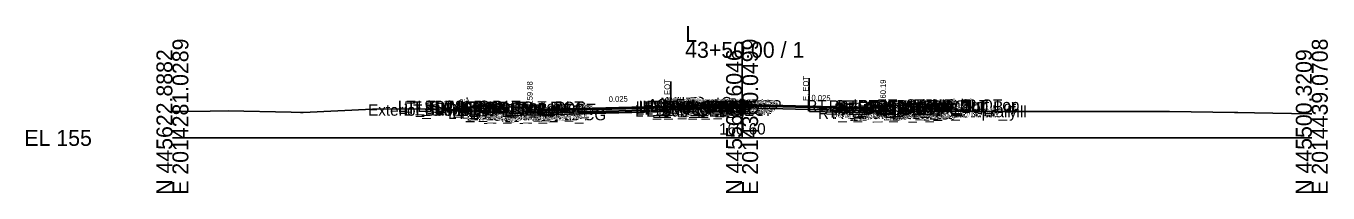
# Model space of a CAD drawing. Extents: x -26 to 4203, y -10 to 9526.
# Drawn here: x 2974.3 to 3202.8, y 3490.3 to 3519.7 of the extents above; entities that cross this region are included whole.
import ezdxf

# ---------------------------------------------------------------- set-up
doc = ezdxf.new("R2010")
doc.units = 0
for name, color, linetype in [('Default', 7, 'Continuous'), ('Exist CMT Pavement', 7, 'Continuous'), ('Exist Cross Section Cell', 7, 'Continuous'), ('Exist XS Center Line Elevation Label', 7, 'Continuous'), ('Exist XS Ground Line', 7, 'Continuous'), ('Prop CMT Conc Surface', 7, 'Continuous'), ('Prop CMT Concrete Structures', 7, 'Continuous'), ('Prop CMT Pvmt Course 1', 7, 'Continuous'), ('Prop CMT Pvmt Course 1 CG', 7, 'Continuous'), ('Prop CMT Pvmt Course 1 Wedge', 7, 'Continuous'), ('Prop CMT Pvmt Course 2', 7, 'Continuous'), ('Prop CMT Pvmt Course 2 Wedge', 7, 'Continuous'), ('Prop CMT Pvmt Course 3', 7, 'Continuous'), ('Prop CMT Pvmt Course 3 Wedge', 7, 'Continuous'), ('Prop CMT Pvmt Surface', 7, 'Continuous'), ('Prop CMT Pvmt Wedge Surface 1', 7, 'Continuous'), ('Prop CMT Pvmt Wedge Surface 2', 7, 'Continuous'), ('Prop CMT Pvmt Wedge Surface 3', 7, 'Continuous'), ('Prop CMT Slope Grass', 7, 'Continuous'), ('Prop CMT Subgrade Earthwork', 7, 'Continuous'), ('Prop XS Hydro Elevations', 7, 'Continuous'), ('Prop XS Label Text', 7, 'Continuous'), ('Prop XS SE Text', 7, 'Continuous'), ('Prop XS Side Slope Text', 7, 'Continuous'), ('Scratch_Level_0', 7, 'Continuous')]:
    doc.layers.add(name, color=color, linetype=linetype)

msp = doc.modelspace()

# ---------------------------------------------------------------- linework, layer by layer
at = {"layer": 'Exist CMT Pavement'}
for p, q in [((3087.47, 3504.92), (3088.38, 3505.02)), ((3088.38, 3505.02), (3088.84, 3505.07)), ((3088.84, 3505.07), (3089.78, 3505.14)), ((3089.78, 3505.14), (3092, 3505.26)), ((3092, 3505.26), (3093.62, 3505.35)), ((3093.62, 3505.35), (3096, 3505.45)), ((3096, 3505.45), (3098.94, 3505.57)), ((3098.94, 3505.57), (3102.56, 3505.61)), ((3102.56, 3505.61), (3105.69, 3505.6)), ((3105.69, 3505.6), (3107.82, 3505.57)), ((3107.82, 3505.57), (3111.37, 3505.52)), ((3111.37, 3505.52), (3111.79, 3505.49))]:
    msp.add_line(p, q, dxfattribs=at)
at = {"layer": 'Exist Cross Section Cell'}
for p, q in [((3100, 3500), (3100, 3516.9)), ((3000, 3500), (3100, 3500)), ((3100, 3500), (3200, 3500))]:
    msp.add_line(p, q, dxfattribs=at)
at = {"layer": 'Exist XS Ground Line'}
msp.add_lwpolyline([(3000, 3504.66), (3001.29, 3504.67), (3006.63, 3504.74), (3009.81, 3504.79), (3020.82, 3504.51), (3022.47, 3504.47), (3022.95, 3504.48), (3035.13, 3505.07), (3039.27, 3505.11), (3047.78, 3505.04), (3055.59, 3504.62), (3059.04, 3504.34), (3060.74, 3504.35), (3061.33, 3504.36), (3068.98, 3504.61), (3074.61, 3504.47), (3084.26, 3504.61), (3084.29, 3504.6), (3084.83, 3504.64), (3085.42, 3504.7), (3086.03, 3504.76), (3088.84, 3505.07), (3089.78, 3505.14), (3090.31, 3505.17), (3091.81, 3505.25), (3092.99, 3505.32), (3093.62, 3505.35), (3094.43, 3505.39), (3096.17, 3505.46), (3098.39, 3505.55), (3098.94, 3505.57), (3099.36, 3505.58), (3100, 3505.6), (3100.71, 3505.61), (3102.56, 3505.61), (3105.69, 3505.6), (3106.54, 3505.59), (3107.82, 3505.57), (3108.77, 3505.56), (3110.5, 3505.54), (3111.37, 3505.52), (3111.8, 3505.49), (3112.82, 3505.36), (3116.2, 3504.78), (3118.14, 3504.89), (3127.23, 3504.73), (3140.39, 3504.63), (3162.47, 3504.66), (3167.21, 3504.66), (3169.09, 3504.65), (3175, 3504.67), (3186.46, 3504.5), (3187, 3504.48), (3189.97, 3504.42), (3199.66, 3504.22), (3200, 3504.22)], dxfattribs=at)
at = {"layer": 'Prop CMT Conc Surface'}
for points in [[(3124.75, 3505.19), (3124.75, 3505.69), (3125.25, 3505.69)], [(3129.25, 3505.78), (3134.25, 3505.88)], [(3058.23, 3505.47), (3053.23, 3505.57)], [(3062.73, 3504.88), (3062.72, 3505.38), (3062.22, 3505.38)], [(3064.73, 3505.01), (3062.73, 3504.88)], [(3122.75, 3505.32), (3124.75, 3505.19)]]:
    msp.add_lwpolyline(points, dxfattribs=at)
at = {"layer": 'Prop CMT Concrete Structures'}
for points in [[(3096, 3505.99), (3095.99, 3506.16), (3095.24, 3506.41), (3094, 3506.43), (3092.76, 3506.11), (3092.01, 3505.86), (3092, 3505.69)], [(3092, 3505.69), (3096, 3505.99)], [(3122.75, 3505.32), (3124.75, 3505.19), (3124.75, 3505.69), (3125.25, 3505.69)], [(3125.25, 3505.69), (3125.25, 3504.68), (3122.75, 3504.74)], [(3134.25, 3505.88), (3129.25, 3505.78)], [(3129.25, 3505.78), (3129.25, 3505.45)], [(3134.25, 3505.55), (3134.25, 3505.88)], [(3053.23, 3505.23), (3053.23, 3505.57)], [(3053.23, 3505.57), (3058.23, 3505.47)], [(3058.23, 3505.13), (3053.23, 3505.23)], [(3058.23, 3505.47), (3058.23, 3505.13)], [(3064.73, 3505.01), (3062.73, 3504.88), (3062.72, 3505.38), (3062.22, 3505.38)], [(3062.22, 3505.38), (3062.23, 3504.36), (3064.73, 3504.43)], [(3064.73, 3504.43), (3064.73, 3505.01)], [(3122.75, 3504.74), (3122.75, 3505.32)], [(3129.25, 3505.45), (3134.25, 3505.55)]]:
    msp.add_lwpolyline(points, dxfattribs=at)
at = {"layer": 'Prop CMT Pvmt Course 1'}
for points in [[(3092, 3505.69), (3064.73, 3505.01)], [(3092, 3505.69), (3096, 3505.99)], [(3096, 3505.74), (3092, 3505.44)], [(3092, 3505.44), (3092, 3505.69)], [(3092, 3505.44), (3092, 3505.69)], [(3096, 3505.99), (3096, 3505.74)], [(3096, 3505.99), (3122.75, 3505.32)], [(3096, 3505.74), (3096, 3505.99)], [(3111.81, 3505.47), (3096, 3505.87)], [(3096, 3505.87), (3096, 3505.74), (3096, 3505.74)], [(3064.73, 3504.76), (3087.46, 3505.33)], [(3064.73, 3505.01), (3064.73, 3504.76)], [(3087.46, 3505.45), (3092, 3505.57)], [(3087.46, 3505.33), (3087.46, 3505.45)], [(3092, 3505.57), (3092, 3505.44), (3092, 3505.44)], [(3111.81, 3505.35), (3111.81, 3505.47)], [(3122.75, 3505.07), (3111.81, 3505.35)], [(3122.75, 3505.32), (3122.75, 3505.07)]]:
    msp.add_lwpolyline(points, dxfattribs=at)
at = {"layer": 'Prop CMT Pvmt Course 1 CG'}
for points in [[(3064.73, 3504.43), (3061.73, 3504.35), (3061.38, 3504.01)], [(3061.38, 3504.01), (3064.73, 3504.09)], [(3064.73, 3504.09), (3064.73, 3504.43)], [(3122.75, 3504.74), (3125.75, 3504.66), (3126.09, 3504.32)], [(3122.75, 3504.41), (3122.75, 3504.74)], [(3126.09, 3504.32), (3122.75, 3504.41)]]:
    msp.add_lwpolyline(points, dxfattribs=at)
at = {"layer": 'Prop CMT Pvmt Course 1 Wedge'}
for points in [[(3096, 3505.87), (3096.17, 3505.86), (3098.39, 3505.81), (3098.94, 3505.79), (3099.36, 3505.78), (3100.71, 3505.75), (3102.43, 3505.71), (3102.56, 3505.7), (3105.69, 3505.62), (3106.54, 3505.6), (3107.47, 3505.58)], [(3096, 3505.74), (3096, 3505.87)], [(3107.47, 3505.58), (3106.54, 3505.59), (3105.69, 3505.6), (3102.56, 3505.61), (3102.43, 3505.61), (3101.35, 3505.61), (3100.71, 3505.62), (3099.36, 3505.66), (3098.94, 3505.67), (3098.39, 3505.68), (3096.17, 3505.74), (3096, 3505.74)], [(3087.46, 3505.45), (3088.84, 3505.49), (3089.78, 3505.51), (3090.31, 3505.52), (3091.81, 3505.56), (3092, 3505.57)], [(3087.46, 3505.33), (3087.46, 3505.45)], [(3092, 3505.44), (3091.81, 3505.44), (3090.31, 3505.4), (3089.78, 3505.39), (3088.84, 3505.36), (3087.46, 3505.33)], [(3092, 3505.57), (3092, 3505.44)]]:
    msp.add_lwpolyline(points, dxfattribs=at)
at = {"layer": 'Prop CMT Pvmt Course 2'}
for points in [[(3092, 3505.44), (3096, 3505.74)], [(3096, 3505.74), (3096, 3505.41)], [(3087.46, 3505.33), (3064.73, 3504.76)], [(3064.73, 3504.43), (3087.46, 3504.99)], [(3064.73, 3504.76), (3064.73, 3504.43)], [(3087.46, 3504.99), (3087.46, 3505.33)], [(3092, 3505.11), (3092, 3505.44)], [(3111.81, 3505.01), (3111.81, 3505.35)], [(3111.81, 3505.35), (3122.75, 3505.07)], [(3122.75, 3504.74), (3111.81, 3505.01)], [(3122.75, 3505.07), (3122.75, 3504.74)]]:
    msp.add_lwpolyline(points, dxfattribs=at)
at = {"layer": 'Prop CMT Pvmt Course 2 Wedge'}
for points in [[(3096, 3505.74), (3096.17, 3505.74), (3098.39, 3505.68), (3098.94, 3505.67), (3099.36, 3505.66), (3100.71, 3505.62), (3101.35, 3505.61)], [(3096, 3505.45), (3096, 3505.74)], [(3087.46, 3505.33), (3088.84, 3505.36), (3089.78, 3505.39), (3090.31, 3505.4), (3091.81, 3505.44), (3092, 3505.44)], [(3087.46, 3504.99), (3087.46, 3505.33)], [(3092, 3505.26), (3091.81, 3505.25), (3090.31, 3505.17), (3089.78, 3505.14), (3088.84, 3505.07), (3088.38, 3505.02), (3087.46, 3504.99)], [(3092, 3505.44), (3092, 3505.26)], [(3101.35, 3505.61), (3100.71, 3505.61), (3099.36, 3505.58), (3098.94, 3505.57), (3098.39, 3505.55), (3096.17, 3505.46), (3096, 3505.45)]]:
    msp.add_lwpolyline(points, dxfattribs=at)
at = {"layer": 'Prop CMT Pvmt Course 3'}
for points in [[(3087.46, 3504.99), (3064.73, 3504.43)], [(3064.73, 3504.09), (3087.46, 3504.66)], [(3064.73, 3504.43), (3064.73, 3504.09)], [(3087.46, 3504.66), (3087.46, 3504.99)], [(3111.81, 3505.01), (3122.75, 3504.74)], [(3111.81, 3504.68), (3111.81, 3505.01)], [(3122.75, 3504.41), (3111.81, 3504.68)], [(3122.75, 3504.74), (3122.75, 3504.41)]]:
    msp.add_lwpolyline(points, dxfattribs=at)
at = {"layer": 'Prop CMT Pvmt Course 3 Wedge'}
for points in [[(3087.46, 3504.99), (3088.38, 3505.02)], [(3088.38, 3505.02), (3087.46, 3504.92)], [(3087.46, 3504.92), (3087.46, 3504.99)]]:
    msp.add_lwpolyline(points, dxfattribs=at)
at = {"layer": 'Prop CMT Pvmt Surface'}
for points in [[(3092, 3505.69), (3064.73, 3505.01)], [(3092, 3505.69), (3096, 3505.99)], [(3096, 3505.99), (3122.75, 3505.32)]]:
    msp.add_lwpolyline(points, dxfattribs=at)
at = {"layer": 'Prop CMT Pvmt Wedge Surface 1'}
for points in [[(3092, 3505.69), (3092, 3505.44), (3092, 3505.44), (3092, 3505.57)], [(3096, 3505.99), (3096, 3505.74), (3096, 3505.74), (3096, 3505.87)], [(3096, 3505.87), (3111.81, 3505.47)], [(3087.46, 3505.33), (3064.73, 3504.76)], [(3064.73, 3504.76), (3064.73, 3505.01)], [(3092, 3505.57), (3087.46, 3505.45)], [(3087.46, 3505.45), (3087.46, 3505.33)], [(3111.81, 3505.47), (3111.81, 3505.35)], [(3111.81, 3505.35), (3122.75, 3505.07)], [(3122.75, 3505.07), (3122.75, 3505.32)]]:
    msp.add_lwpolyline(points, dxfattribs=at)
at = {"layer": 'Prop CMT Pvmt Wedge Surface 2'}
for points in [[(3092, 3505.69), (3092, 3505.44)], [(3096, 3505.99), (3096, 3505.74)], [(3096, 3505.74), (3122.75, 3505.07)], [(3092, 3505.44), (3064.73, 3504.76)], [(3064.73, 3504.76), (3064.73, 3505.01)], [(3122.75, 3505.07), (3122.75, 3505.32)]]:
    msp.add_lwpolyline(points, dxfattribs=at)
at = {"layer": 'Prop CMT Pvmt Wedge Surface 3'}
for points in [[(3092, 3505.69), (3092, 3505.11)], [(3096, 3505.99), (3096, 3505.41)], [(3092, 3505.11), (3064.73, 3504.43)], [(3064.73, 3504.43), (3064.73, 3505.01)], [(3096, 3505.41), (3092, 3505.11)], [(3096, 3505.41), (3122.75, 3504.74)], [(3122.75, 3504.74), (3122.75, 3505.32)]]:
    msp.add_lwpolyline(points, dxfattribs=at)
at = {"layer": 'Prop CMT Slope Grass'}
for points in [[(3125.25, 3505.69), (3134.25, 3505.87)], [(3134.25, 3505.87), (3134.75, 3505.88), (3138.46, 3504.65)], [(3052.72, 3505.57), (3050.68, 3504.89)], [(3062.22, 3505.38), (3052.72, 3505.57)]]:
    msp.add_lwpolyline(points, dxfattribs=at)
at = {"layer": 'Prop CMT Subgrade Earthwork'}
for points in [[(3122.75, 3504.41), (3126.09, 3504.32), (3127.51, 3505.74)], [(3064.73, 3504.09), (3061.38, 3504.01), (3059.97, 3505.42)], [(3087.46, 3504.66), (3064.73, 3504.09)], [(3087.46, 3504.66), (3087.47, 3504.92)], [(3111.81, 3504.68), (3111.79, 3505.49)], [(3111.81, 3504.68), (3122.75, 3504.41)]]:
    msp.add_lwpolyline(points, dxfattribs=at)
at = {"layer": 'Prop XS Label Text'}
for p, q in [((3111.79, 3510.49), (3111.79, 3505.49)), ((3087.47, 3509.92), (3087.47, 3504.92))]:
    msp.add_line(p, q, dxfattribs=at)

# ---------------------------------------------------------------- texts
at = {"layer": 'Default'}
msp.add_text('-', height=0.0001, dxfattribs=at).set_placement((3000, 3500))
at = {"layer": 'Exist Cross Section Cell'}
for s, p in [('L', (3090, 3516.9)), ('43+50.00 / 1', (3090, 3514.1)), ('EL 155', (2974, 3498.6))]:
    msp.add_text(s, height=2.8, dxfattribs=at).set_placement(p)
for s, p in [('E 2014281.0289', (3002.8, 3490)), ('E 2014360.0499', (3102.8, 3490)), ('E 2014439.0708', (3202.8, 3490)), ('N 445622.8882', (3000, 3490)), ('N 445561.6046', (3100, 3490)), ('N 445500.3209', (3200, 3490))]:
    msp.add_text(s, height=2.8, rotation=90, dxfattribs=at).set_placement(p)
at = {"layer": 'Exist XS Center Line Elevation Label'}
msp.add_text('160.60', height=2, dxfattribs=at).set_placement((3095.95, 3500.6))
at = {"layer": 'Prop XS Hydro Elevations'}
for s, p in [('159.88', (3063.23, 3505.88)), ('160.19', (3125.25, 3506.19))]:
    msp.add_text(s, height=1, rotation=90, dxfattribs=at).set_placement(p)
at = {"layer": 'Prop XS Label Text'}
for p in [(3087.37, 3505.94), (3111.69, 3506.52)]:
    msp.add_text('E. EOT', height=1, rotation=90, dxfattribs=at).set_placement(p)
at = {"layer": 'Prop XS SE Text'}
for rotation, p in [(1.4324, (3076.6, 3506.31)), (358.5675, (3112.17, 3506.59))]:
    msp.add_text('0.025', height=1, rotation=rotation, dxfattribs=at).set_placement(p)
at = {"layer": 'Prop XS Side Slope Text'}
for rotation, p in [(18.4349, (3050.61, 3505.74)), (341.5651, (3136.18, 3506))]:
    msp.add_text('3:1', height=1, rotation=rotation, dxfattribs=at).set_placement(p)
at = {"layer": 'Scratch_Level_0'}
for s, p in [('Exterior Boundary', (3034.35, 3503.91)), ('LT_SDWK_Out_Top', (3039.58, 3504.57)), ('LT_SDWK_Out_Bot', (3039.61, 3504.24)), ('LT_Sub_Trench_Out_DLT', (3040.66, 3504.43)), ('LT_Slope_Fill', (3040.73, 3503.91)), ('LT_CSLP_Pnt', (3043.02, 3504.57)), ('LT_SDWK_In_Top', (3046.21, 3504.47)), ('LT_SDWK_In_Bot', (3046.24, 3504.14)), ('LT_CG_Top_Face', (3050.11, 3504.38)), ('LT_CG_Top_BOC', (3050.63, 3504.38)), ('LT_CG_Top_Gut', (3051.08, 3503.88)), ('LT_PV2_OEOT', (3055.02, 3503.76)), ('LT_PV1_OEOT', (3055.59, 3504.01)), ('LT_Sub_OEEOP', (3081.21, 3503.77)), ('LT_PV2_OEEOP', (3081.31, 3504.44)), ('LT_PV3_OEEOP', (3081.31, 3504.11)), ('LT_PV1_OEEOP', (3081.87, 3504.57)), ('LT_PV2_IEEOP', (3081.95, 3504.44)), ('LT_PV1_IEEOP', (3082.52, 3504.57)), ('LT_PV2_PGL1', (3082.88, 3504.44)), ('LT_PV3_PGL1', (3082.88, 3504.11)), ('LT_PV2_PGL', (3083.21, 3504.44)), ('LT_PV4_PGL', (3083.21, 3503.77)), ('LT_PV1_PGL', (3083.78, 3504.69)), ('MI_Face In', (3083.9, 3504.86)), ('RT_Sub_OEEOP', (3085.17, 3503.87)), ('RT_PV2_OEEOP', (3085.26, 3504.54)), ('RT_PV3_OEEOP', (3085.26, 3504.21)), ('MI_Top In', (3085.61, 3505.11)), ('RT_PV1_OEEOP', (3085.83, 3504.67)), ('RT_PV2_IEEOP', (3085.91, 3504.54)), ('MI_Face Out', (3086.26, 3504.96)), ('MI_Top Out', (3086.47, 3505.21)), ('RT_PV1_IEEOP', (3086.47, 3504.67)), ('RT_PV2_PGL1', (3086.83, 3504.74)), ('RT_PV3_PGL1', (3086.83, 3504.41)), ('MI_Crown', (3087.07, 3505.23)), ('RT_PV2_PGL', (3087.17, 3504.54)), ('RT_PV4_PGL', (3087.17, 3504.07)), ('MI_Bot Out', (3087.26, 3504.79)), ('RT_PV1_PGL', (3087.73, 3504.79)), ('RT_Sub_Trench_Out_DLT', (3111.28, 3504.66)), ('RT_CG_Top_Face', (3115.21, 3504.61)), ('RT_PV2_OEOT', (3116.13, 3503.99)), ('RT_CG_Top_Gut', (3116.19, 3504.11)), ('RT_PV1_OEOT', (3116.69, 3504.24)), ('RT_CG_Top_BOC', (3116.74, 3504.61)), ('RT_SDWK_In_Top', (3120.31, 3504.7)), ('RT_SDWK_In_Bot', (3120.34, 3504.37)), ('RT_SDWK_Out_Top', (3123.69, 3504.8)), ('RT_SDWK_Out_Bot', (3123.72, 3504.47)), ('Exterior Boundary', (3126.81, 3503.63)), ('RT_Shld_O', (3130.04, 3504.79)), ('CSLP_Pnt', (3130.87, 3504.8)), ('RT_Slope_Fill', (3133.14, 3503.63)), ('LT_CG1_Shelf_Out', (3048.4, 3503.35)), ('LT_CG_Bot_BOC', (3050.66, 3503.37)), ('LT_Sub_OEOP', (3051.62, 3503.01)), ('LT_Sub_OEOT_CG', (3052.22, 3503.1)), ('LT_CG_Bot_IE', (3054.76, 3503.43)), ('LT_Sub_OEOT', (3054.93, 3503.1)), ('LT_PV3_OEOT', (3055.02, 3503.43)), ('RT_Sub_OEOT_CG', (3113.32, 3503.32)), ('RT_CG1_Shelf_Out', (3115.5, 3503.58)), ('RT_CG_Bot_IE', (3115.87, 3503.66)), ('RT_Sub_OEOT', (3116.03, 3503.32)), ('RT_PV3_OEOT', (3116.13, 3503.66)), ('RT_CG_Bot_BOC', (3116.77, 3503.6)), ('RT_Sub_OEOP', (3119.4, 3503.24))]:
    msp.add_text(s, height=2, dxfattribs=at).set_placement(p)

doc.saveas('drawing.dxf')
